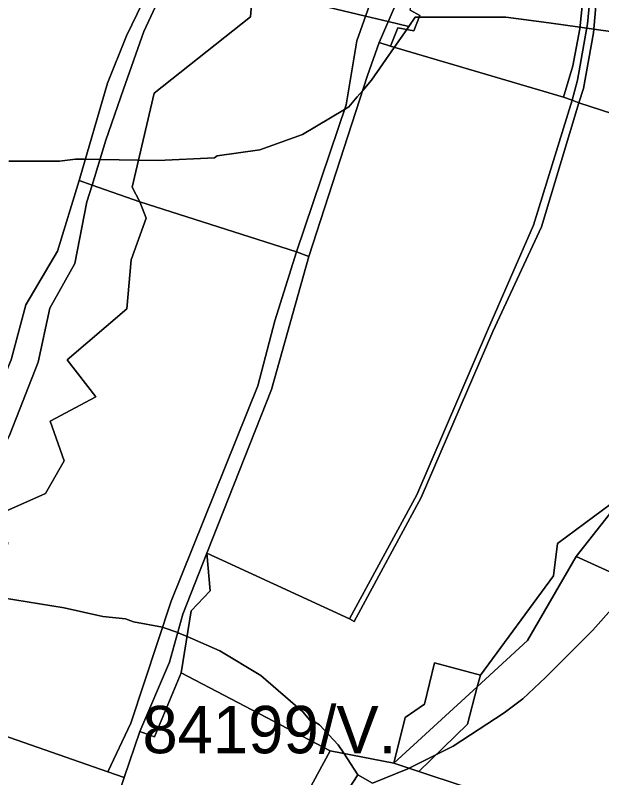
# Model space of a CAD drawing. Extents: x -477304 to -465429, y -1159113 to -1149210.
# Drawn here: x -469590.9 to -469405.4, y -1156187.5 to -1155946.2 of the extents above; entities that cross this region are included whole.
import ezdxf

# ---------------------------------------------------------------- set-up
doc = ezdxf.new("R2010")
doc.units = 0
for name, color, linetype in [('BPEJ_s', 7, 'Continuous'), ('ostatni_s', 7, 'Continuous'), ('PUPFL_s', 7, 'Continuous'), ('trav_porost_s', 7, 'Continuous')]:
    doc.layers.add(name, color=color, linetype=linetype)

msp = doc.modelspace()

# ---------------------------------------------------------------- linework, layer by layer
at = {"layer": 'BPEJ_s'}
for points in [[(-469600.22, -1155851.69), (-469578.32, -1155867.91), (-469570.28, -1155873.86), (-469557.36, -1155883.43), (-469553.44, -1155891.03), (-469550.89, -1155895.97), (-469545.53, -1155901.86), (-469543.69, -1155903.89), (-469541.84, -1155905.93), (-469537.67, -1155910.52), (-469534.47, -1155914.03), (-469520.57, -1155929.33), (-469515.38, -1155932.86), (-469503.99, -1155940.65), (-469480.09, -1155946.43), (-469472.92, -1155948.16), (-469466.42, -1155949.73)], [(-469393.63, -1155952.61), (-469407.91, -1155950.58), (-469410.14, -1155950.26), (-469412.31, -1155949.95), (-469422.1, -1155948.56), (-469435.68, -1155946.73), (-469463.12, -1155946.76), (-469464.36, -1155946.76), (-469466.42, -1155949.73), (-469472.92, -1155948.16), (-469480.09, -1155946.43), (-469503.99, -1155940.65)], [(-469466.42, -1155949.73), (-469464.36, -1155946.76), (-469463.12, -1155946.76), (-469435.68, -1155946.73), (-469422.1, -1155948.56), (-469412.31, -1155949.95), (-469410.14, -1155950.26), (-469407.91, -1155950.58), (-469393.63, -1155952.61)], [(-469592.98, -1155992.32), (-469576.92, -1155992.32), (-469571.85, -1155991.74), (-469571.42, -1155991.69), (-469568.68, -1155991.73), (-469564.11, -1155991.81), (-469551.89, -1155992.01), (-469545.64, -1155992.11), (-469527.89, -1155991.27), (-469527.04, -1155990.63), (-469513.51, -1155988.73), (-469499.99, -1155983.87), (-469486.77, -1155976.01), (-469485.41, -1155975.2), (-469482.7, -1155972.02), (-469480.97, -1155969.99), (-469478.22, -1155966.75), (-469470.99, -1155956.32), (-469467.08, -1155950.68), (-469466.42, -1155949.73)], [(-469466.42, -1155949.73), (-469467.08, -1155950.68), (-469470.99, -1155956.32), (-469478.22, -1155966.75), (-469480.97, -1155969.99), (-469482.7, -1155972.02), (-469485.41, -1155975.2), (-469486.77, -1155976.01), (-469499.99, -1155983.87), (-469513.51, -1155988.73), (-469527.04, -1155990.63), (-469527.89, -1155991.27), (-469545.64, -1155992.11), (-469551.89, -1155992.01), (-469564.11, -1155991.81), (-469568.68, -1155991.73), (-469571.42, -1155991.69), (-469571.85, -1155991.74), (-469576.92, -1155992.32), (-469592.98, -1155992.32)], [(-469400.59, -1156132.24), (-469408.17, -1156140.77), (-469423.18, -1156155.79), (-469430.37, -1156162.55), (-469436.29, -1156166.99), (-469452.36, -1156177.57), (-469457.87, -1156180.32), (-469466.25, -1156184.51), (-469466.75, -1156184.76), (-469477.85, -1156189.27), (-469482.58, -1156186.6), (-469487.01, -1156179.8), (-469488.74, -1156177.14), (-469494.66, -1156170.8), (-469496.35, -1156169.74), (-469497.2, -1156169.95), (-469499.96, -1156166.69), (-469513.27, -1156155.15), (-469526.17, -1156147.33), (-469536.54, -1156142.83), (-469538.85, -1156141.83), (-469539.15, -1156141.72), (-469539.5, -1156141.6), (-469544.14, -1156139.93), (-469544.3, -1156139.9), (-469553.45, -1156138.23), (-469555.98, -1156137.18), (-469563.17, -1156136.54), (-469575.44, -1156133.79), (-469594.89, -1156130.62)], [(-469594.89, -1156130.62), (-469575.44, -1156133.79)], [(-469457.87, -1156180.32), (-469452.36, -1156177.57), (-469436.29, -1156166.99), (-469430.37, -1156162.55), (-469423.18, -1156155.79), (-469408.17, -1156140.77), (-469400.59, -1156132.24)], [(-469575.44, -1156133.79), (-469563.17, -1156136.54), (-469555.98, -1156137.18), (-469553.45, -1156138.23), (-469544.3, -1156139.9), (-469544.14, -1156139.93), (-469539.5, -1156141.6), (-469539.15, -1156141.72), (-469538.85, -1156141.83), (-469536.54, -1156142.83), (-469526.17, -1156147.33), (-469513.27, -1156155.15), (-469499.96, -1156166.69), (-469497.2, -1156169.95), (-469496.35, -1156169.74), (-469494.66, -1156170.8), (-469488.74, -1156177.14), (-469487.01, -1156179.8), (-469482.58, -1156186.6)], [(-469477.85, -1156189.27), (-469466.75, -1156184.76), (-469466.25, -1156184.51), (-469457.87, -1156180.32)], [(-469486.83, -1156193.22), (-469482.58, -1156186.6), (-469477.85, -1156189.27)], [(-469482.58, -1156186.6), (-469486.83, -1156193.22)]]:
    msp.add_lwpolyline(points, dxfattribs=at)
at = {"layer": 'ostatni_s'}
for points in [[(-469463.96, -1155912.41), (-469470.98, -1155943.63), (-469475.74, -1155954.76), (-469479.44, -1155965.25), (-469497.99, -1156022.57), (-469501.98, -1156021.08), (-469486.26, -1155974.51), (-469482.89, -1155954.31), (-469474.2, -1155929.81), (-469467.87, -1155911.47)], [(-469600.6, -1156075.2), (-469592.16, -1156055.24), (-469587.5, -1156037.8), (-469577.56, -1156020.89), (-469570.64, -1155998.5), (-469566.6, -1155999.93), (-469568.23, -1156005.26), (-469572.1, -1156024.71), (-469580.01, -1156038.84), (-469583.69, -1156055.94), (-469592.56, -1156078.86), (-469601.66, -1156098), (-469611.52, -1156098.7), (-469615.85, -1156097.64), (-469611.04, -1156088.01)], [(-469508.84, -1156042.86), (-469501.98, -1156021.08), (-469497.99, -1156022.57), (-469509.82, -1156064.59), (-469530.26, -1156116.43), (-469537.84, -1156135.73), (-469542.13, -1156150.93), (-469551.52, -1156172.91), (-469556.41, -1156187.5), (-469561.57, -1156185.7), (-469554.38, -1156170.3), (-469541.55, -1156131.59), (-469514.12, -1156063.5)], [(-469535.22, -1156134.7), (-469538.4, -1156154.32), (-469546.86, -1156174.57), (-469551.52, -1156172.91), (-469542.13, -1156150.93), (-469537.84, -1156135.73), (-469530.26, -1156116.43), (-469529.26, -1156128.34)]]:
    msp.add_lwpolyline(points, close=True, dxfattribs=at)
at = {"layer": 'PUPFL_s'}
for points in [[(-469419.35, -1156113.42), (-469402.26, -1156100.77), (-469395.44, -1156083.89), (-469386.29, -1156072.25), (-469383.3, -1156061.67), (-469394.84, -1156056.47), (-469393.32, -1156049.82), (-469380.8, -1156053.31), (-469375.02, -1156049.84), (-469378.58, -1156055.77), (-469391.18, -1156089.23), (-469413.43, -1156117.47), (-469428.88, -1156144.09), (-469444.74, -1156158.73), (-469443.77, -1156155.05), (-469420.6, -1156123.59)], [(-469331.46, -1156058.08), (-469311.98, -1156054.11), (-469357.42, -1156143.05), (-469413.43, -1156117.47), (-469391.18, -1156089.23), (-469378.58, -1156055.77), (-469375.02, -1156049.84), (-469361.92, -1156051.48), (-469331.72, -1156053.75)], [(-469299.8, -1156074.76), (-469298.64, -1156083.02), (-469323.82, -1156116.12), (-469336.96, -1156160.71), (-469334.97, -1156164.31), (-469366.95, -1156160.98), (-469392.82, -1156208.85), (-469463.22, -1156185.51), (-469447.86, -1156170.61), (-469444.74, -1156158.73), (-469428.88, -1156144.09), (-469413.43, -1156117.47), (-469357.42, -1156143.05), (-469311.98, -1156054.11), (-469301.78, -1156052.18)], [(-469619.35, -1156165.48), (-469561.57, -1156185.7), (-469556.41, -1156187.5), (-469560.83, -1156200.56), (-469575.78, -1156233.82), (-469582.65, -1156249.09), (-469600.31, -1156282.87), (-469602.78, -1156287.32), (-469621.81, -1156268.82), (-469620.9, -1156247.14), (-469637.07, -1156230.87), (-469637.07, -1156199.43), (-469626.47, -1156194.97), (-469623.86, -1156175.83)]]:
    msp.add_lwpolyline(points, close=True, dxfattribs=at)
msp.add_lwpolyline([(-469506.08, -1156206.21), (-469491.24, -1156178.98), (-469471.17, -1156182.88), (-469463.22, -1156185.51), (-469392.82, -1156208.85), (-469366.95, -1156160.98), (-469334.97, -1156164.31), (-469300.59, -1156167.89), (-469308.99, -1156205.91)], dxfattribs=at)
at = {"layer": 'trav_porost_s'}
for points in [[(-469665.65, -1156097.23), (-469651.27, -1156063.83), (-469623.75, -1156001.16), (-469619.26, -1155992.28), (-469608.43, -1155951.34), (-469594.14, -1155919.44), (-469587.9, -1155893.79), (-469585.34, -1155894.74), (-469543.01, -1155910.19), (-469538.19, -1155912.28), (-469543.95, -1155928.15), (-469555.66, -1155952.63), (-469561.7, -1155967.66), (-469570.64, -1155998.5), (-469577.56, -1156020.89), (-469587.5, -1156037.8), (-469592.16, -1156055.24), (-469600.6, -1156075.2), (-469611.04, -1156088.01), (-469628.8, -1156085.58), (-469640.65, -1156088.8), (-469662.61, -1156098.48)], [(-469472.19, -1155955.97), (-469469.93, -1155950.16), (-469464.84, -1155951.09), (-469462.91, -1155946.22), (-469466.02, -1155944.57), (-469454.55, -1155894.46), (-469431.32, -1155902.53), (-469408.12, -1155909.11), (-469412.36, -1155950.41), (-469414.5, -1155962.14), (-469417.53, -1155972.1)], [(-469562.23, -1155985.69), (-469556.65, -1155969.57), (-469550.22, -1155951.26), (-469543.43, -1155936.75), (-469540.14, -1155930.46), (-469532.09, -1155907.13), (-469515.37, -1155914.1), (-469513.98, -1155914.69), (-469516.45, -1155946.62), (-469546.95, -1155970.85), (-469553.88, -1156000.53), (-469551.52, -1156005.26), (-469566.6, -1155999.93)], [(-469546.95, -1155970.85), (-469516.45, -1155946.62), (-469513.98, -1155914.69), (-469474.2, -1155929.81), (-469482.89, -1155954.31), (-469486.26, -1155974.51), (-469501.98, -1156021.08), (-469551.52, -1156005.26), (-469553.88, -1156000.53)], [(-469408.01, -1155951.74), (-469405.56, -1155923.74), (-469375.84, -1155933.1), (-469364.04, -1155937.87), (-469370.88, -1155950.2), (-469365.76, -1155952.47), (-469366.98, -1155954.71), (-469345.26, -1155965.54), (-469345.62, -1155966.22), (-469349.22, -1155964.63), (-469356.38, -1155978.62), (-469359.49, -1155991.09), (-469412.68, -1155973.86), (-469411.19, -1155969.38)], [(-469485.18, -1156137.26), (-469525.25, -1156118.75), (-469530.26, -1156116.43), (-469509.82, -1156064.59), (-469497.99, -1156022.57), (-469479.44, -1155965.25), (-469475.74, -1155954.76), (-469472.19, -1155955.97), (-469417.53, -1155972.1), (-469414.7, -1155973.08), (-469426.94, -1156012.65), (-469441.55, -1156045.98), (-469463.83, -1156098.01)], [(-469426.94, -1156012.65), (-469414.7, -1155973.08), (-469412.68, -1155973.86), (-469424.49, -1156013.15), (-469439.79, -1156046.31), (-469462.53, -1156098.86), (-469483.7, -1156138.09), (-469485.18, -1156137.26), (-469463.83, -1156098.01), (-469441.55, -1156045.98)], [(-469592.56, -1156078.86), (-469583.69, -1156055.94), (-469580.01, -1156038.84), (-469572.1, -1156024.71), (-469568.23, -1156005.26), (-469566.6, -1155999.93), (-469551.52, -1156005.26), (-469549.44, -1156010.42), (-469554.22, -1156023.54), (-469555.61, -1156039.08), (-469574.45, -1156055.26), (-469565.45, -1156066.96), (-469579.86, -1156074.61), (-469575.42, -1156087.19), (-469581.33, -1156097.58), (-469596.81, -1156104.37), (-469601.66, -1156098)], [(-469549.44, -1156010.42), (-469551.52, -1156005.26), (-469501.98, -1156021.08), (-469508.84, -1156042.86), (-469514.12, -1156063.5), (-469541.55, -1156131.59), (-469554.38, -1156170.3), (-469561.57, -1156185.7), (-469619.35, -1156165.48), (-469616.91, -1156159.47), (-469616.21, -1156139.96), (-469610.18, -1156133.54), (-469602.82, -1156131.09), (-469593.13, -1156113.41), (-469596.81, -1156104.37), (-469581.33, -1156097.58), (-469575.42, -1156087.19), (-469579.86, -1156074.61), (-469565.45, -1156066.96), (-469574.45, -1156055.26), (-469555.61, -1156039.08), (-469554.22, -1156023.54)], [(-469461.5, -1156164.2), (-469458.3, -1156151.21), (-469443.77, -1156155.05), (-469444.74, -1156158.73), (-469471.17, -1156182.88), (-469467.54, -1156168.5)], [(-469551.52, -1156172.91), (-469546.86, -1156174.57), (-469538.4, -1156154.32), (-469491.24, -1156178.98), (-469506.08, -1156206.21), (-469516.72, -1156235.75), (-469560.83, -1156200.56), (-469556.41, -1156187.5)], [(-469447.86, -1156170.61), (-469463.22, -1156185.51), (-469471.17, -1156182.88), (-469444.74, -1156158.73)]]:
    msp.add_lwpolyline(points, close=True, dxfattribs=at)
for points in [[(-469406.07, -1155909.18), (-469409.89, -1155948.84), (-469413, -1155966.74), (-469414.7, -1155973.08), (-469417.53, -1155972.1), (-469414.5, -1155962.14), (-469412.36, -1155950.41), (-469408.12, -1155909.11)], [(-469405.56, -1155923.74), (-469408.01, -1155951.74), (-469411.19, -1155969.38), (-469412.68, -1155973.86), (-469414.7, -1155973.08), (-469413, -1155966.74), (-469409.89, -1155948.84), (-469406.07, -1155909.18)], [(-469543.43, -1155936.75), (-469550.22, -1155951.26), (-469556.65, -1155969.57), (-469562.23, -1155985.69), (-469566.6, -1155999.93), (-469570.64, -1155998.5), (-469561.7, -1155967.66), (-469555.66, -1155952.63), (-469543.95, -1155928.15)], [(-469466.02, -1155944.57), (-469462.91, -1155946.22), (-469464.84, -1155951.09), (-469469.93, -1155950.16), (-469472.19, -1155955.97), (-469475.74, -1155954.76), (-469470.98, -1155943.63)], [(-469402.26, -1156100.77), (-469419.35, -1156113.42), (-469420.6, -1156123.59), (-469443.77, -1156155.05), (-469458.3, -1156151.21), (-469461.5, -1156164.2), (-469467.54, -1156168.5), (-469471.17, -1156182.88), (-469491.24, -1156178.98), (-469538.4, -1156154.32), (-469535.22, -1156134.7), (-469529.26, -1156128.34), (-469530.26, -1156116.43), (-469525.25, -1156118.75), (-469485.18, -1156137.26), (-469483.7, -1156138.09), (-469462.53, -1156098.86), (-469439.79, -1156046.31), (-469424.49, -1156013.15), (-469412.68, -1155973.86), (-469359.49, -1155991.09)]]:
    msp.add_lwpolyline(points, dxfattribs=at)

# ---------------------------------------------------------------- texts
at = {"layer": 'BPEJ_s'}
msp.add_text('84199/V.', height=15, dxfattribs=at).set_placement((-469550.67, -1156179.79))

doc.saveas('drawing.dxf')
